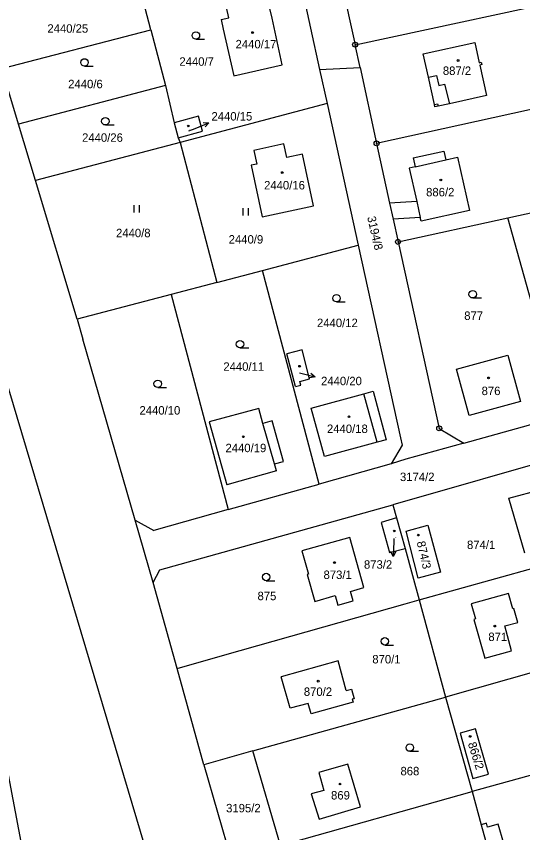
# Model space of a CAD drawing. Extents: x -736345 to -729997, y -1130177 to -1122501.
# Drawn here: x -733244.4 to -733142.5, y -1127838.4 to -1127674.1 of the extents above; entities that cross this region are included whole.
import ezdxf

# ---------------------------------------------------------------- set-up
doc = ezdxf.new("R2010")
doc.units = 0
for name, color, linetype in [('Vrstva 1', 7, 'Continuous'), ('Vrstva 16', 7, 'Continuous'), ('Vrstva 18', 7, 'Continuous'), ('Vrstva 19', 7, 'Continuous'), ('Vrstva 25', 7, 'Continuous'), ('Vrstva 4', 7, 'Continuous')]:
    doc.layers.add(name, color=color, linetype=linetype)

msp = doc.modelspace()

# ---------------------------------------------------------------- linework, layer by layer
at = {"layer": 'Vrstva 1'}
for points in [[(-733187.02, -1127668.07), (-733183.35, -1127684.78)], [(-733178.93, -1127667.37), (-733176.21, -1127679.8)], [(-733176.21, -1127679.8), (-733126.88, -1127669.14)], [(-733201.64, -1127674.41), (-733202.6, -1127670.14)], [(-733217.33, -1127676.81), (-733218.48, -1127672.45)], [(-733192.93, -1127674.44), (-733193.35, -1127672.52)], [(-733203.2, -1127674.76), (-733201.64, -1127674.41)], [(-733203.2, -1127674.76), (-733202.77, -1127676.69)], [(-733190.87, -1127683.86), (-733192.93, -1127674.44)], [(-733247.3, -1127684.57), (-733217.33, -1127676.81)], [(-733217.33, -1127676.81), (-733214.41, -1127688)], [(-733202.77, -1127676.69), (-733200.66, -1127686.06)], [(-733162.51, -1127681.63), (-733152.13, -1127679.34)], [(-733152.13, -1127679.34), (-733151.23, -1127683.42)], [(-733175.21, -1127684.4), (-733176.21, -1127679.8)], [(-733161.46, -1127686.37), (-733162.51, -1127681.63)], [(-733243.94, -1127695.79), (-733247.3, -1127684.57)], [(-733200.66, -1127686.06), (-733190.87, -1127683.86)], [(-733183.35, -1127684.78), (-733175.21, -1127684.4)], [(-733175.21, -1127684.4), (-733171.89, -1127699.66)], [(-733151.23, -1127683.42), (-733150.82, -1127683.33)], [(-733150.71, -1127683.8), (-733151.12, -1127683.89)], [(-733151.12, -1127683.89), (-733149.76, -1127690.05)], [(-733150.82, -1127683.33), (-733150.71, -1127683.8)], [(-733183.35, -1127684.78), (-733181.85, -1127691.63)], [(-733160.24, -1127691.87), (-733161.46, -1127686.37)], [(-733214.41, -1127688), (-733243.94, -1127695.79)], [(-733214.41, -1127688), (-733212.65, -1127695.51)], [(-733120.96, -1127688.51), (-733171.89, -1127699.66)], [(-733149.76, -1127690.05), (-733157.24, -1127691.7)], [(-733181.85, -1127691.63), (-733211.4, -1127699.47)], [(-733181.85, -1127691.63), (-733175.57, -1127720.17)], [(-733160.14, -1127692.34), (-733160.24, -1127691.87)], [(-733159.5, -1127692.2), (-733160.14, -1127692.34)], [(-733157.24, -1127691.7), (-733159.5, -1127692.2)], [(-733207.73, -1127694.19), (-733212.65, -1127695.51)], [(-733206.92, -1127697.21), (-733207.73, -1127694.19)], [(-733240.55, -1127707.11), (-733243.94, -1127695.79)], [(-733212.65, -1127695.51), (-733211.83, -1127698.53)], [(-733211.83, -1127698.53), (-733206.92, -1127697.21)], [(-733211.83, -1127698.53), (-733211.4, -1127699.47)], [(-733211.4, -1127699.47), (-733240.55, -1127707.11)], [(-733211.4, -1127699.47), (-733204.03, -1127727.66)], [(-733190.55, -1127699.79), (-733196.6, -1127701.08)], [(-733196.6, -1127701.08), (-733196.02, -1127703.82)], [(-733189.97, -1127702.53), (-733190.55, -1127699.79)], [(-733171.89, -1127699.66), (-733169.28, -1127711.72)], [(-733186.81, -1127701.82), (-733189.97, -1127702.53)], [(-733184.6, -1127712.23), (-733186.81, -1127701.82)], [(-733164.54, -1127702.61), (-733158.33, -1127701.21)], [(-733164.54, -1127702.61), (-733164.14, -1127704.38)], [(-733158.33, -1127701.21), (-733157.94, -1127702.98)], [(-733157.94, -1127702.98), (-733155.61, -1127702.45)], [(-733155.61, -1127702.45), (-733153.19, -1127713.15)], [(-733196.02, -1127703.82), (-733197.16, -1127704.06)], [(-733197.16, -1127704.06), (-733194.95, -1127714.43)], [(-733164.14, -1127704.38), (-733165.33, -1127704.65)], [(-733165.33, -1127704.65), (-733163.82, -1127711.36)], [(-733232.18, -1127735.07), (-733240.55, -1127707.11)], [(-733145.5, -1127714.67), (-733124.86, -1127710.13)], [(-733194.95, -1127714.43), (-733184.6, -1127712.23)], [(-733163.82, -1127711.36), (-733169.28, -1127711.72)], [(-733169.28, -1127711.72), (-733168.57, -1127714.93)], [(-733153.19, -1127713.15), (-733162.91, -1127715.35)], [(-733163.09, -1127714.57), (-733168.57, -1127714.93)], [(-733168.57, -1127714.93), (-733167.58, -1127719.5)], [(-733167.58, -1127719.5), (-733145.5, -1127714.67)], [(-733162.91, -1127715.35), (-733163.09, -1127714.57)], [(-733134.34, -1127754.47), (-733145.5, -1127714.67)], [(-733194.83, -1127725.24), (-733175.57, -1127720.17)], [(-733175.57, -1127720.17), (-733167.06, -1127758.95)], [(-733167.58, -1127719.5), (-733159.28, -1127757.04)], [(-733204.03, -1127727.66), (-733194.83, -1127725.24)], [(-733183.46, -1127768.24), (-733194.83, -1127725.24)], [(-733204.03, -1127727.66), (-733213.24, -1127730.08)], [(-733213.24, -1127730.08), (-733232.18, -1127735.07)], [(-733213.24, -1127730.08), (-733201.76, -1127773.4)], [(-733232.18, -1127735.07), (-733231, -1127739.1)], [(-733220.46, -1127775.54), (-733231, -1127739.1)], [(-733186.86, -1127741.25), (-733189.98, -1127742.03)], [(-733188.23, -1127748.63), (-733189.98, -1127742.03)], [(-733185.41, -1127747.1), (-733186.86, -1127741.25)], [(-733247.65, -1127743.42), (-733218.54, -1127841.28)], [(-733155.81, -1127745.13), (-733145.48, -1127742.28)], [(-733145.48, -1127742.28), (-733142.91, -1127751.61)], [(-733153.25, -1127754.46), (-733155.81, -1127745.13)], [(-733188.23, -1127748.63), (-733187.16, -1127748.36)], [(-733187.35, -1127747.58), (-733185.41, -1127747.1)], [(-733187.16, -1127748.36), (-733187.35, -1127747.58)], [(-733185.03, -1127752.97), (-733174.43, -1127750.07)], [(-733174.43, -1127750.07), (-733172.61, -1127749.58)], [(-733172.61, -1127749.58), (-733169.94, -1127759.34)], [(-733142.91, -1127751.61), (-733153.25, -1127754.46)], [(-733195.6, -1127753.06), (-733205.59, -1127755.74)], [(-733194.76, -1127756.03), (-733195.6, -1127753.06)], [(-733182.36, -1127762.73), (-733185.03, -1127752.97)], [(-733154.36, -1127759.99), (-733134.34, -1127754.47)], [(-733205.59, -1127755.74), (-733202.05, -1127768.42)], [(-733192.89, -1127755.5), (-733194.76, -1127756.03)], [(-733190.6, -1127763.68), (-733192.89, -1127755.5)], [(-733159.28, -1127757.04), (-733154.36, -1127759.99)], [(-733171.76, -1127759.83), (-733182.36, -1127762.73)], [(-733169.94, -1127759.34), (-733171.76, -1127759.83)], [(-733167.06, -1127758.95), (-733166.74, -1127760.43)], [(-733154.36, -1127759.99), (-733166, -1127763.27)], [(-733166.74, -1127760.43), (-733168.97, -1127764.17)], [(-733166, -1127763.27), (-733168.97, -1127764.17)], [(-733133.02, -1127762.22), (-733168.59, -1127772.42)], [(-733192.47, -1127764.2), (-733190.6, -1127763.68)], [(-733192.07, -1127765.62), (-733192.47, -1127764.2)], [(-733168.97, -1127764.17), (-733183.46, -1127768.24)], [(-733192.07, -1127765.62), (-733202.05, -1127768.42)], [(-733201.76, -1127773.4), (-733183.46, -1127768.24)], [(-733145.28, -1127771.08), (-733132.26, -1127767.62)], [(-733142.06, -1127782.15), (-733145.28, -1127771.08)], [(-733215.49, -1127785.52), (-733168.59, -1127772.42)], [(-733168.59, -1127772.42), (-733167.86, -1127775.07)], [(-733201.76, -1127773.4), (-733216.75, -1127777.61)], [(-733220.46, -1127775.54), (-733216.75, -1127777.61)], [(-733216.86, -1127788.06), (-733220.46, -1127775.54)], [(-733167.86, -1127775.07), (-733170.94, -1127776.01)], [(-733170.94, -1127776.01), (-733169.26, -1127782.04)], [(-733167.86, -1127775.07), (-733166.17, -1127781.2)], [(-733165.97, -1127777.76), (-733161.58, -1127776.53)], [(-733161.58, -1127776.53), (-733159.04, -1127785.98)], [(-733163.49, -1127787.18), (-733165.97, -1127777.76)], [(-733177.29, -1127779.01), (-733186.92, -1127781.71)], [(-733174.47, -1127789.08), (-733177.29, -1127779.01)], [(-733169.26, -1127782.04), (-733166.17, -1127781.2)], [(-733166.17, -1127781.2), (-733164.67, -1127786.65)], [(-733163.33, -1127791.56), (-733124.71, -1127780.82)], [(-733186.92, -1127781.71), (-733185.62, -1127786.37)], [(-733216.86, -1127788.06), (-733215.49, -1127785.52)], [(-733185.62, -1127786.37), (-733185.86, -1127786.44)], [(-733185.86, -1127786.44), (-733184.34, -1127791.89)], [(-733159.04, -1127785.98), (-733163.49, -1127787.18)], [(-733212.03, -1127805.35), (-733216.86, -1127788.06)], [(-733164.67, -1127786.65), (-733163.33, -1127791.56)], [(-733177.14, -1127789.86), (-733174.47, -1127789.08)], [(-733184.34, -1127791.89), (-733180.24, -1127790.69)], [(-733180.24, -1127790.69), (-733179.68, -1127792.62)], [(-733176.59, -1127791.74), (-733177.14, -1127789.86)], [(-733145.33, -1127790.28), (-733152.83, -1127792.33)], [(-733144.49, -1127793.36), (-733145.33, -1127790.28)], [(-733202.43, -1127802.63), (-733166.17, -1127792.36)], [(-733179.68, -1127792.62), (-733176.59, -1127791.74)], [(-733166.17, -1127792.36), (-733163.33, -1127791.56)], [(-733163.33, -1127791.56), (-733158.05, -1127811.17)], [(-733152.83, -1127792.33), (-733151.95, -1127795.41)], [(-733144.25, -1127793.29), (-733144.49, -1127793.36)], [(-733143.46, -1127796.11), (-733144.25, -1127793.29)], [(-733151.95, -1127795.41), (-733152.32, -1127795.51)], [(-733152.32, -1127795.51), (-733150.12, -1127803.28)], [(-733146.09, -1127796.82), (-733143.46, -1127796.11)], [(-733144.75, -1127801.79), (-733146.09, -1127796.82)], [(-733119.28, -1127800.16), (-733158.05, -1127811.17)], [(-733212.03, -1127805.35), (-733202.43, -1127802.63)], [(-733150.12, -1127803.28), (-733144.75, -1127801.79)], [(-733179.65, -1127803.87), (-733191.08, -1127807.06)], [(-733177.99, -1127809.83), (-733179.65, -1127803.87)], [(-733206.66, -1127824.79), (-733212.03, -1127805.35)], [(-733189.31, -1127813.37), (-733191.08, -1127807.06)], [(-733177.99, -1127809.83), (-733176.93, -1127809.53)], [(-733176.93, -1127809.53), (-733176.4, -1127811.46)], [(-733196.79, -1127821.97), (-733158.05, -1127811.17)], [(-733158.05, -1127811.17), (-733152.67, -1127830.15)], [(-733185.66, -1127812.4), (-733189.31, -1127813.37)], [(-733185.08, -1127814.5), (-733185.66, -1127812.4)], [(-733176.62, -1127812.14), (-733185.08, -1127814.5)], [(-733176.4, -1127811.46), (-733176.78, -1127811.57)], [(-733176.78, -1127811.57), (-733176.62, -1127812.14)], [(-733151.97, -1127817.54), (-733155.07, -1127818.41)], [(-733149.39, -1127826.64), (-733151.97, -1127817.54)], [(-733242.11, -1127847.38), (-733247.52, -1127818.62)], [(-733155.07, -1127818.41), (-733152.49, -1127827.52)], [(-733114.02, -1127819.46), (-733152.67, -1127830.15)], [(-733196.79, -1127821.97), (-733206.66, -1127824.79)], [(-733191.24, -1127841.02), (-733196.79, -1127821.97)], [(-733206.66, -1127824.79), (-733201.14, -1127843.81)], [(-733177.67, -1127824.63), (-733183.5, -1127826.33)], [(-733175.12, -1127833.25), (-733177.67, -1127824.63)], [(-733183.5, -1127826.33), (-733182.5, -1127829.91)], [(-733152.49, -1127827.52), (-733149.39, -1127826.64)], [(-733191.24, -1127841.02), (-733152.67, -1127830.15)], [(-733182.5, -1127829.91), (-733185.07, -1127830.62)], [(-733185.07, -1127830.62), (-733183.48, -1127835.69)], [(-733152.67, -1127830.15), (-733150.83, -1127836.83)], [(-733183.48, -1127835.69), (-733175.12, -1127833.25)], [(-733149.78, -1127836.51), (-733150.83, -1127836.83)], [(-733150.83, -1127836.83), (-733147.54, -1127848.73)], [(-733149.54, -1127837.33), (-733149.78, -1127836.51)], [(-733147.44, -1127836.71), (-733149.54, -1127837.33)], [(-733146.29, -1127840.59), (-733147.44, -1127836.71)]]:
    msp.add_lwpolyline(points, dxfattribs=at)
at = {"layer": 'Vrstva 16'}
for points in [[(-733209.71, -1127697.17), (-733208.44, -1127696.65)], [(-733187.42, -1127745.84), (-733187.17, -1127745.9)], [(-733168.4, -1127779.24), (-733168.43, -1127779.82)]]:
    msp.add_lwpolyline(points, dxfattribs=at)
at = {"layer": 'Vrstva 25'}
for points in [[(-733208.26, -1127678.7), (-733206.51, -1127678.7)], [(-733230.68, -1127684.12), (-733228.93, -1127684.12)], [(-733226.49, -1127695.96), (-733224.74, -1127695.96)], [(-733208.44, -1127696.65), (-733205.661, -1127695.522)], [(-733206.776, -1127695.435), (-733205.661, -1127695.522), (-733206.399, -1127696.361)], [(-733220.657, -1127713.615), (-733220.657, -1127712.115)], [(-733219.623, -1127713.615), (-733219.623, -1127712.115)], [(-733198.727, -1127714.185), (-733198.727, -1127712.685)], [(-733197.693, -1127714.185), (-733197.693, -1127712.685)], [(-733179.97, -1127731.59), (-733178.22, -1127731.59)], [(-733152.54, -1127730.79), (-733150.79, -1127730.79)], [(-733199.39, -1127740.83), (-733197.64, -1127740.83)], [(-733187.17, -1127745.9), (-733184.266, -1127746.651)], [(-733185.109, -1127745.916), (-733184.266, -1127746.651), (-733185.359, -1127746.884)], [(-733215.95, -1127748.81), (-733214.2, -1127748.81)], [(-733168.43, -1127779.82), (-733168.56, -1127782.817)], [(-733168.018, -1127781.839), (-733168.56, -1127782.817), (-733169.016, -1127781.796)], [(-733194.12, -1127787.71), (-733192.37, -1127787.71)], [(-733170.23, -1127800.66), (-733168.48, -1127800.66)], [(-733165.21, -1127822.05), (-733163.46, -1127822.05)]]:
    msp.add_lwpolyline(points, dxfattribs=at)
for centre, radius in [((-733208.26, -1127677.95), 0.75), ((-733196.86, -1127677.36), 0.175), ((-733176.21, -1127679.8), 0.5), ((-733176.21, -1127679.8), 0.032), ((-733230.68, -1127683.37), 0.75), ((-733155.48, -1127682.98), 0.175), ((-733226.49, -1127695.21), 0.75), ((-733209.79, -1127696.16), 0.175), ((-733171.89, -1127699.66), 0.5), ((-733171.89, -1127699.66), 0.032), ((-733190.89, -1127705.55), 0.175), ((-733158.96, -1127707.03), 0.175), ((-733167.58, -1127719.5), 0.5), ((-733167.58, -1127719.5), 0.032), ((-733179.97, -1127730.84), 0.75), ((-733152.54, -1127730.04), 0.75), ((-733199.39, -1127740.08), 0.75), ((-733187.39, -1127744.53), 0.175), ((-733149.35, -1127746.88), 0.175), ((-733215.95, -1127748.06), 0.75), ((-733177.45, -1127754.7), 0.175), ((-733159.28, -1127757.04), 0.5), ((-733198.72, -1127758.73), 0.175), ((-733159.28, -1127757.04), 0.032), ((-733168.32, -1127777.69), 0.175), ((-733163.49, -1127778.52), 0.175), ((-733180.37, -1127784.06), 0.175), ((-733194.12, -1127786.96), 0.75), ((-733148.11, -1127796.84), 0.175), ((-733170.23, -1127799.91), 0.75), ((-733183.63, -1127807.93), 0.175), ((-733153.06, -1127819.06), 0.175), ((-733165.21, -1127821.3), 0.75), ((-733179.25, -1127828.64), 0.175)]:
    msp.add_circle(centre, radius, dxfattribs=at)
at = {"layer": 'Vrstva 4'}
for points in [[(-733161.46, -1127686.37), (-733159.82, -1127686.01)], [(-733159.82, -1127686.01), (-733159.38, -1127688.02)], [(-733159.38, -1127688.02), (-733158.25, -1127687.77)], [(-733158.25, -1127687.77), (-733157.24, -1127691.7)], [(-733160.24, -1127691.87), (-733159.6, -1127691.73)], [(-733159.6, -1127691.73), (-733159.5, -1127692.2)], [(-733164.14, -1127704.38), (-733157.94, -1127702.98)], [(-733163.82, -1127711.36), (-733163.09, -1127714.57)], [(-733171.76, -1127759.83), (-733174.43, -1127750.07)], [(-733192.47, -1127764.2), (-733194.76, -1127756.03)]]:
    msp.add_lwpolyline(points, dxfattribs=at)

# ---------------------------------------------------------------- texts
at = {"layer": 'Vrstva 16'}
for s, p in [('2440/15', (-733205.13, -1127695.07)), ('2440/20', (-733183.07, -1127748.35)), ('873/2', (-733174.436, -1127785.29))]:
    msp.add_text(s, height=1.7, dxfattribs=at).set_placement(p)
at = {"layer": 'Vrstva 18'}
for s, p in [('2440/25', (-733238.16, -1127677.39)), ('2440/7', (-733211.59, -1127684.04)), ('2440/6', (-733233.97, -1127688.57)), ('2440/26', (-733231.18, -1127699.35)), ('2440/8', (-733224.34, -1127718.56)), ('2440/9', (-733201.67, -1127719.84)), ('877', (-733154.25, -1127735.21)), ('2440/12', (-733183.89, -1127736.65)), ('2440/11', (-733202.74, -1127745.45)), ('2440/10', (-733219.62, -1127754.26)), ('3174/2', (-733167.18, -1127767.65)), ('874/1', (-733153.69, -1127781.33)), ('875', (-733195.86, -1127791.63)), ('870/1', (-733172.75, -1127804.36)), ('868', (-733167.08, -1127826.88)), ('3195/2', (-733202.18, -1127834.34))]:
    msp.add_text(s, height=1.7, dxfattribs=at).set_placement(p)
msp.add_text('3194/8', height=1.7, rotation=282.90225, dxfattribs=at).set_placement((-733173.791, -1127714.52))
at = {"layer": 'Vrstva 19'}
for s, height, p in [('2440/17', 1.7, (-733200.28, -1127680.54)), ('887/2', 1.7, (-733158.55, -1127685.89)), ('2440/15', 0.1, (-733209.51, -1127696.97)), ('2440/16', 1.7, (-733194.54, -1127708.94)), ('886/2', 1.7, (-733161.92, -1127710.33)), ('2440/20', 0.1, (-733187.22, -1127745.64)), ('876', 1.7, (-733150.75, -1127750.34)), ('2440/18', 1.7, (-733181.88, -1127757.97)), ('2440/19', 1.7, (-733202.31, -1127761.83)), ('873/2', 0.1, (-733168.2, -1127779.04)), ('873/1', 1.7, (-733182.57, -1127787.36)), ('871', 1.7, (-733149.39, -1127799.85)), ('870/2', 1.7, (-733186.54, -1127810.9)), ('869', 1.7, (-733181.06, -1127831.75))]:
    msp.add_text(s, height=height, dxfattribs=at).set_placement(p)
for s, rotation, p in [('874/3', 283.20225, (-733163.83, -1127779.949)), ('866/2', 287.40229, (-733153.54, -1127820.481))]:
    msp.add_text(s, height=1.7, rotation=rotation, dxfattribs=at).set_placement(p)

doc.saveas('drawing.dxf')
